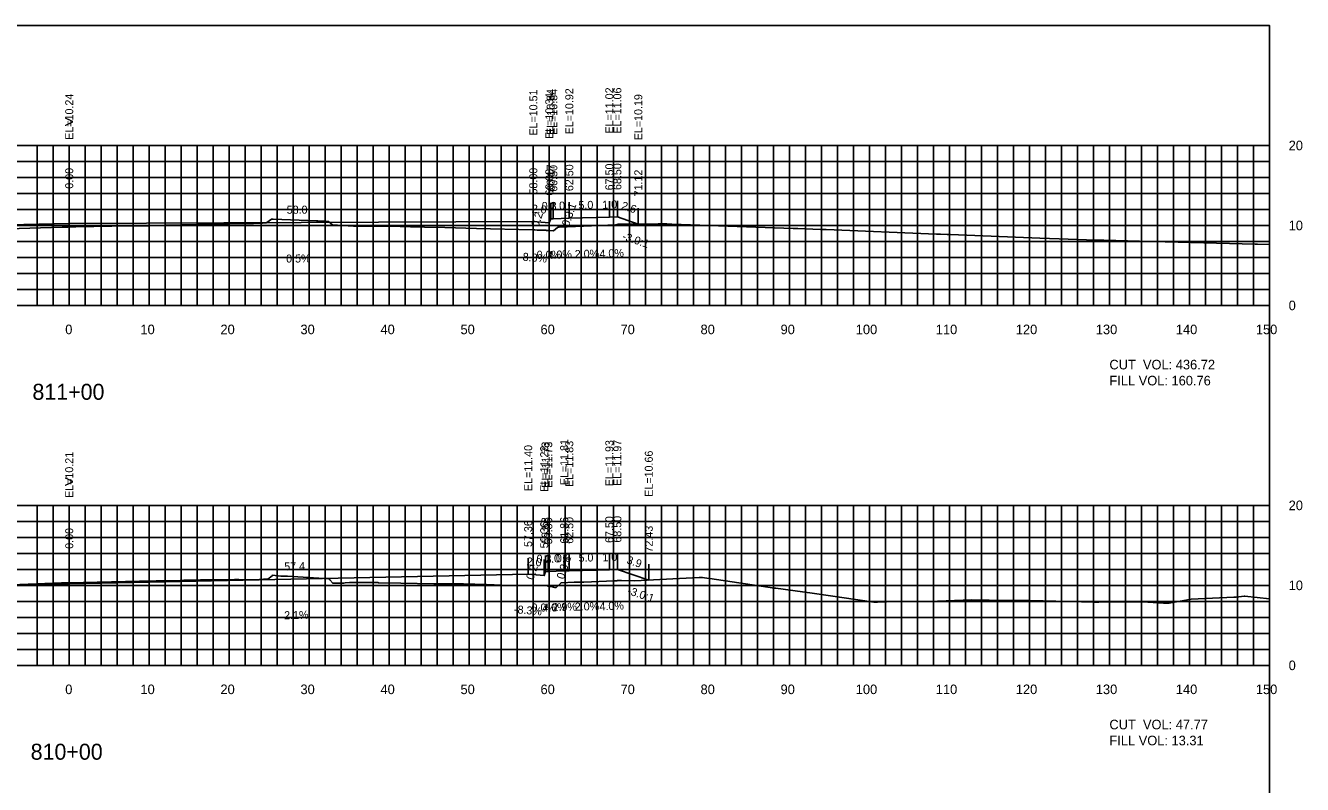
# Model space of a CAD drawing. Extents: x 1797419 to 1809236, y 248759 to 251512.
# Drawn here: x 1804325.5 to 1804485.1, y 250512.4 to 250607.3 of the extents above; entities that cross this region are included whole.
import ezdxf

# ---------------------------------------------------------------- set-up
doc = ezdxf.new("R2010")
doc.units = 0
for name, color, linetype in [('1', 7, 'Continuous'), ('10', 7, 'Continuous'), ('3', 7, 'Continuous'), ('31', 7, 'Continuous'), ('4', 7, 'Continuous'), ('60', 7, 'Continuous'), ('ANNO-TXT', 7, 'Continuous'), ('CL-CNST', 7, 'Continuous'), ('Level 62', 7, 'Continuous'), ('M-ROADS', 7, 'Continuous')]:
    doc.layers.add(name, color=color, linetype=linetype)

msp = doc.modelspace()

# ---------------------------------------------------------------- linework, layer by layer
for p, q in [((1804331, 250582.49), (1804331, 250584.49)), ((1804389, 250582.76), (1804389, 250584.76)), ((1804391, 250582.6), (1804391, 250584.6)), ((1804391.17, 250583.1), (1804391.17, 250585.1)), ((1804391.5, 250583.1), (1804391.5, 250585.1)), ((1804393.5, 250583.18), (1804393.5, 250585.18)), ((1804398.5, 250583.28), (1804398.5, 250585.28)), ((1804399.5, 250583.32), (1804399.5, 250585.32)), ((1804402.12, 250582.44), (1804402.12, 250584.44)), ((1804388.36, 250538.65), (1804388.36, 250540.65)), ((1804390.53, 250538.99), (1804390.53, 250540.99)), ((1804390.86, 250538.99), (1804390.86, 250540.99)), ((1804392.86, 250539.07), (1804392.86, 250541.07)), ((1804393.5, 250539.09), (1804393.5, 250541.09)), ((1804398.5, 250539.19), (1804398.5, 250541.19)), ((1804399.5, 250539.23), (1804399.5, 250541.23)), ((1804331, 250537.47), (1804331, 250539.47)), ((1804390.36, 250538.49), (1804390.36, 250540.49)), ((1804403.43, 250537.92), (1804403.43, 250539.92))]:
    msp.add_line(p, q)
msp.add_lwpolyline([(1804181, 250417.26), (1804481, 250417.26), (1804481, 250607.26), (1804181, 250607.26)], close=True)
at = {"layer": '60'}
for p, q in [((1804481, 250572.26), (1804481, 250592.26)), ((1804481.06, 250592.26), (1804481, 250592.26)), ((1804481.06, 250582.26), (1804481, 250582.26)), ((1804181, 250572.26), (1804481, 250572.26)), ((1804331, 250572.2), (1804331, 250572.26)), ((1804341, 250572.2), (1804341, 250572.26)), ((1804351, 250572.2), (1804351, 250572.26)), ((1804361, 250572.2), (1804361, 250572.26)), ((1804371, 250572.2), (1804371, 250572.26)), ((1804381, 250572.2), (1804381, 250572.26)), ((1804391, 250572.2), (1804391, 250572.26)), ((1804401, 250572.2), (1804401, 250572.26)), ((1804411, 250572.2), (1804411, 250572.26)), ((1804421, 250572.2), (1804421, 250572.26)), ((1804431, 250572.2), (1804431, 250572.26)), ((1804441, 250572.2), (1804441, 250572.26)), ((1804451, 250572.2), (1804451, 250572.26)), ((1804461, 250572.2), (1804461, 250572.26)), ((1804471, 250572.2), (1804471, 250572.26)), ((1804481, 250572.2), (1804481, 250572.26)), ((1804481.06, 250572.26), (1804481, 250572.26)), ((1804481, 250527.26), (1804481, 250547.26)), ((1804481.06, 250547.26), (1804481, 250547.26)), ((1804481.06, 250537.26), (1804481, 250537.26)), ((1804181, 250527.26), (1804481, 250527.26)), ((1804331, 250527.2), (1804331, 250527.26)), ((1804341, 250527.2), (1804341, 250527.26)), ((1804351, 250527.2), (1804351, 250527.26)), ((1804361, 250527.2), (1804361, 250527.26)), ((1804371, 250527.2), (1804371, 250527.26)), ((1804381, 250527.2), (1804381, 250527.26)), ((1804391, 250527.2), (1804391, 250527.26)), ((1804401, 250527.2), (1804401, 250527.26)), ((1804411, 250527.2), (1804411, 250527.26)), ((1804421, 250527.2), (1804421, 250527.26)), ((1804431, 250527.2), (1804431, 250527.26)), ((1804441, 250527.2), (1804441, 250527.26)), ((1804451, 250527.2), (1804451, 250527.26)), ((1804461, 250527.2), (1804461, 250527.26)), ((1804471, 250527.2), (1804471, 250527.26)), ((1804481, 250527.2), (1804481, 250527.26)), ((1804481.06, 250527.26), (1804481, 250527.26))]:
    msp.add_line(p, q, dxfattribs=at)
at = {"layer": 'CL-CNST'}
for points in [[(1804243.44, 250583.96), (1804250.5, 250581.61), (1804258.5, 250581.29), (1804258.83, 250581.29), (1804259, 250580.79), (1804261, 250580.95), (1804331, 250582.49), (1804389, 250582.76), (1804391, 250582.6), (1804391.17, 250583.1), (1804391.5, 250583.1), (1804393.5, 250583.18), (1804398.5, 250583.28), (1804399.5, 250583.32), (1804402.12, 250582.44)], [(1804240.03, 250540.06), (1804250.46, 250536.58), (1804258.46, 250536.26), (1804258.79, 250536.26), (1804258.96, 250535.76), (1804260.96, 250535.93), (1804331, 250537.47), (1804388.36, 250538.65), (1804390.36, 250538.49), (1804390.53, 250538.99), (1804390.86, 250538.99), (1804392.86, 250539.07), (1804393.5, 250539.09), (1804398.5, 250539.19), (1804399.5, 250539.23), (1804403.43, 250537.92)]]:
    msp.add_lwpolyline(points, dxfattribs=at)
at = {"layer": 'Level 62'}
for p, q in [((1804181, 250592.26), (1804481, 250592.26)), ((1804327, 250572.26), (1804327, 250592.26)), ((1804329, 250572.26), (1804329, 250592.26)), ((1804331, 250572.26), (1804331, 250592.26)), ((1804333, 250572.26), (1804333, 250592.26)), ((1804335, 250572.26), (1804335, 250592.26)), ((1804337, 250572.26), (1804337, 250592.26)), ((1804339, 250572.26), (1804339, 250592.26)), ((1804341, 250572.26), (1804341, 250592.26)), ((1804343, 250572.26), (1804343, 250592.26)), ((1804345, 250572.26), (1804345, 250592.26)), ((1804347, 250572.26), (1804347, 250592.26)), ((1804349, 250572.26), (1804349, 250592.26)), ((1804351, 250572.26), (1804351, 250592.26)), ((1804353, 250572.26), (1804353, 250592.26)), ((1804355, 250572.26), (1804355, 250592.26)), ((1804357, 250572.26), (1804357, 250592.26)), ((1804359, 250572.26), (1804359, 250592.26)), ((1804361, 250572.26), (1804361, 250592.26)), ((1804363, 250572.26), (1804363, 250592.26)), ((1804365, 250572.26), (1804365, 250592.26)), ((1804367, 250572.26), (1804367, 250592.26)), ((1804369, 250572.26), (1804369, 250592.26)), ((1804371, 250572.26), (1804371, 250592.26)), ((1804373, 250572.26), (1804373, 250592.26)), ((1804375, 250572.26), (1804375, 250592.26)), ((1804377, 250572.26), (1804377, 250592.26)), ((1804379, 250572.26), (1804379, 250592.26)), ((1804381, 250572.26), (1804381, 250592.26)), ((1804383, 250572.26), (1804383, 250592.26)), ((1804385, 250572.26), (1804385, 250592.26)), ((1804387, 250572.26), (1804387, 250592.26)), ((1804389, 250572.26), (1804389, 250592.26)), ((1804391, 250572.26), (1804391, 250592.26)), ((1804393, 250572.26), (1804393, 250592.26)), ((1804395, 250572.26), (1804395, 250592.26)), ((1804397, 250572.26), (1804397, 250592.26)), ((1804399, 250572.26), (1804399, 250592.26)), ((1804401, 250572.26), (1804401, 250592.26)), ((1804403, 250572.26), (1804403, 250592.26)), ((1804405, 250572.26), (1804405, 250592.26)), ((1804407, 250572.26), (1804407, 250592.26)), ((1804409, 250572.26), (1804409, 250592.26)), ((1804411, 250572.26), (1804411, 250592.26)), ((1804413, 250572.26), (1804413, 250592.26)), ((1804415, 250572.26), (1804415, 250592.26)), ((1804417, 250572.26), (1804417, 250592.26)), ((1804419, 250572.26), (1804419, 250592.26)), ((1804421, 250572.26), (1804421, 250592.26)), ((1804423, 250572.26), (1804423, 250592.26)), ((1804425, 250572.26), (1804425, 250592.26)), ((1804427, 250572.26), (1804427, 250592.26)), ((1804429, 250572.26), (1804429, 250592.26)), ((1804431, 250572.26), (1804431, 250592.26)), ((1804433, 250572.26), (1804433, 250592.26)), ((1804435, 250572.26), (1804435, 250592.26)), ((1804437, 250572.26), (1804437, 250592.26)), ((1804439, 250572.26), (1804439, 250592.26)), ((1804441, 250572.26), (1804441, 250592.26)), ((1804443, 250572.26), (1804443, 250592.26)), ((1804445, 250572.26), (1804445, 250592.26)), ((1804447, 250572.26), (1804447, 250592.26)), ((1804449, 250572.26), (1804449, 250592.26)), ((1804451, 250572.26), (1804451, 250592.26)), ((1804453, 250572.26), (1804453, 250592.26)), ((1804455, 250572.26), (1804455, 250592.26)), ((1804457, 250572.26), (1804457, 250592.26)), ((1804459, 250572.26), (1804459, 250592.26)), ((1804461, 250572.26), (1804461, 250592.26)), ((1804463, 250572.26), (1804463, 250592.26)), ((1804465, 250572.26), (1804465, 250592.26)), ((1804467, 250572.26), (1804467, 250592.26)), ((1804469, 250572.26), (1804469, 250592.26)), ((1804471, 250572.26), (1804471, 250592.26)), ((1804473, 250572.26), (1804473, 250592.26)), ((1804475, 250572.26), (1804475, 250592.26)), ((1804477, 250572.26), (1804477, 250592.26)), ((1804479, 250572.26), (1804479, 250592.26)), ((1804481, 250572.26), (1804481, 250592.26)), ((1804181, 250590.26), (1804481, 250590.26)), ((1804181, 250588.26), (1804481, 250588.26)), ((1804181, 250586.26), (1804481, 250586.26)), ((1804181, 250584.26), (1804481, 250584.26)), ((1804181, 250582.26), (1804481, 250582.26)), ((1804181, 250580.26), (1804481, 250580.26)), ((1804181, 250578.26), (1804481, 250578.26)), ((1804181, 250576.26), (1804481, 250576.26)), ((1804181, 250574.26), (1804481, 250574.26)), ((1804181, 250572.26), (1804481, 250572.26)), ((1804181, 250547.26), (1804481, 250547.26)), ((1804327, 250527.26), (1804327, 250547.26)), ((1804329, 250527.26), (1804329, 250547.26)), ((1804331, 250527.26), (1804331, 250547.26)), ((1804333, 250527.26), (1804333, 250547.26)), ((1804335, 250527.26), (1804335, 250547.26)), ((1804337, 250527.26), (1804337, 250547.26)), ((1804339, 250527.26), (1804339, 250547.26)), ((1804341, 250527.26), (1804341, 250547.26)), ((1804343, 250527.26), (1804343, 250547.26)), ((1804345, 250527.26), (1804345, 250547.26)), ((1804347, 250527.26), (1804347, 250547.26)), ((1804349, 250527.26), (1804349, 250547.26)), ((1804351, 250527.26), (1804351, 250547.26)), ((1804353, 250527.26), (1804353, 250547.26)), ((1804355, 250527.26), (1804355, 250547.26)), ((1804357, 250527.26), (1804357, 250547.26)), ((1804359, 250527.26), (1804359, 250547.26)), ((1804361, 250527.26), (1804361, 250547.26)), ((1804363, 250527.26), (1804363, 250547.26)), ((1804365, 250527.26), (1804365, 250547.26)), ((1804367, 250527.26), (1804367, 250547.26)), ((1804369, 250527.26), (1804369, 250547.26)), ((1804371, 250527.26), (1804371, 250547.26)), ((1804373, 250527.26), (1804373, 250547.26)), ((1804375, 250527.26), (1804375, 250547.26)), ((1804377, 250527.26), (1804377, 250547.26)), ((1804379, 250527.26), (1804379, 250547.26)), ((1804381, 250527.26), (1804381, 250547.26)), ((1804383, 250527.26), (1804383, 250547.26)), ((1804385, 250527.26), (1804385, 250547.26)), ((1804387, 250527.26), (1804387, 250547.26)), ((1804389, 250527.26), (1804389, 250547.26)), ((1804391, 250527.26), (1804391, 250547.26)), ((1804393, 250527.26), (1804393, 250547.26)), ((1804395, 250527.26), (1804395, 250547.26)), ((1804397, 250527.26), (1804397, 250547.26)), ((1804399, 250527.26), (1804399, 250547.26)), ((1804401, 250527.26), (1804401, 250547.26)), ((1804403, 250527.26), (1804403, 250547.26)), ((1804405, 250527.26), (1804405, 250547.26)), ((1804407, 250527.26), (1804407, 250547.26)), ((1804409, 250527.26), (1804409, 250547.26)), ((1804411, 250527.26), (1804411, 250547.26)), ((1804413, 250527.26), (1804413, 250547.26)), ((1804415, 250527.26), (1804415, 250547.26)), ((1804417, 250527.26), (1804417, 250547.26)), ((1804419, 250527.26), (1804419, 250547.26)), ((1804421, 250527.26), (1804421, 250547.26)), ((1804423, 250527.26), (1804423, 250547.26)), ((1804425, 250527.26), (1804425, 250547.26)), ((1804427, 250527.26), (1804427, 250547.26)), ((1804429, 250527.26), (1804429, 250547.26)), ((1804431, 250527.26), (1804431, 250547.26)), ((1804433, 250527.26), (1804433, 250547.26)), ((1804435, 250527.26), (1804435, 250547.26)), ((1804437, 250527.26), (1804437, 250547.26)), ((1804439, 250527.26), (1804439, 250547.26)), ((1804441, 250527.26), (1804441, 250547.26)), ((1804443, 250527.26), (1804443, 250547.26)), ((1804445, 250527.26), (1804445, 250547.26)), ((1804447, 250527.26), (1804447, 250547.26)), ((1804449, 250527.26), (1804449, 250547.26)), ((1804451, 250527.26), (1804451, 250547.26)), ((1804453, 250527.26), (1804453, 250547.26)), ((1804455, 250527.26), (1804455, 250547.26)), ((1804457, 250527.26), (1804457, 250547.26)), ((1804459, 250527.26), (1804459, 250547.26)), ((1804461, 250527.26), (1804461, 250547.26)), ((1804463, 250527.26), (1804463, 250547.26)), ((1804465, 250527.26), (1804465, 250547.26)), ((1804467, 250527.26), (1804467, 250547.26)), ((1804469, 250527.26), (1804469, 250547.26)), ((1804471, 250527.26), (1804471, 250547.26)), ((1804473, 250527.26), (1804473, 250547.26)), ((1804475, 250527.26), (1804475, 250547.26)), ((1804477, 250527.26), (1804477, 250547.26)), ((1804479, 250527.26), (1804479, 250547.26)), ((1804481, 250527.26), (1804481, 250547.26)), ((1804181, 250545.26), (1804481, 250545.26)), ((1804181, 250543.26), (1804481, 250543.26)), ((1804181, 250541.26), (1804481, 250541.26)), ((1804181, 250539.26), (1804481, 250539.26)), ((1804181, 250537.26), (1804481, 250537.26)), ((1804181, 250535.26), (1804481, 250535.26)), ((1804181, 250533.26), (1804481, 250533.26)), ((1804181, 250531.26), (1804481, 250531.26)), ((1804181, 250529.26), (1804481, 250529.26)), ((1804181, 250527.26), (1804481, 250527.26))]:
    msp.add_line(p, q, dxfattribs=at)
at = {"layer": 'M-ROADS'}
for points in [[(1804317.95, 250581.65), (1804330.12, 250582.03), (1804330.81, 250582.05), (1804331.84, 250582.08), (1804338.59, 250582.2), (1804340.68, 250582.23), (1804340.86, 250582.23), (1804342.24, 250582.25), (1804343.08, 250582.28), (1804352.95, 250582.5), (1804353.51, 250582.51), (1804353.6, 250582.51), (1804354.03, 250582.52), (1804354.31, 250582.53), (1804354.5, 250582.54), (1804354.64, 250582.55), (1804354.74, 250582.55), (1804354.83, 250582.55), (1804354.89, 250582.55), (1804354.95, 250582.56), (1804355, 250582.56), (1804355.04, 250582.56), (1804355.07, 250582.56), (1804355.1, 250582.56), (1804355.13, 250582.56), (1804355.15, 250582.56), (1804355.17, 250582.56), (1804355.61, 250582.57), (1804355.7, 250582.64), (1804356.28, 250583.06), (1804356.28, 250583.06), (1804356.4, 250583.05), (1804356.48, 250583.05), (1804361.92, 250582.82), (1804362.02, 250582.82), (1804362.06, 250582.82), (1804362.92, 250582.79), (1804363.36, 250582.77), (1804363.41, 250582.74), (1804363.95, 250582.3), (1804364.22, 250582.29), (1804364.24, 250582.29), (1804364.26, 250582.29), (1804364.28, 250582.29), (1804364.3, 250582.28), (1804364.32, 250582.28), (1804364.35, 250582.28), (1804364.38, 250582.28), (1804364.41, 250582.28), (1804364.45, 250582.28), (1804364.5, 250582.28), (1804364.55, 250582.27), (1804364.61, 250582.27), (1804364.68, 250582.27), (1804364.77, 250582.27), (1804364.88, 250582.26), (1804365.02, 250582.25), (1804365.21, 250582.25), (1804365.46, 250582.24), (1804365.85, 250582.22), (1804366.47, 250582.2), (1804366.58, 250582.19), (1804369.25, 250582.16), (1804372.34, 250582.12), (1804373.56, 250582.11), (1804373.6, 250582.11), (1804373.62, 250582.11), (1804373.68, 250582.1), (1804373.7, 250582.1), (1804373.73, 250582.1), (1804374.74, 250582.08), (1804375.42, 250582.06), (1804377.96, 250581.99), (1804381.91, 250581.89), (1804388.95, 250581.72), (1804389.2, 250581.71), (1804389.48, 250581.69), (1804389.69, 250581.69), (1804390.01, 250581.68), (1804390.23, 250581.67), (1804390.4, 250581.66), (1804390.53, 250581.65), (1804390.58, 250581.65), (1804390.63, 250581.64), (1804390.71, 250581.64), (1804390.78, 250581.63), (1804390.84, 250581.63), (1804390.89, 250581.63), (1804390.91, 250581.63), (1804391.53, 250581.59), (1804392.02, 250582), (1804392.09, 250582.05), (1804392.11, 250582.05), (1804392.16, 250582.05), (1804392.21, 250582.05), (1804398.33, 250582.29), (1804398.39, 250582.29), (1804399.27, 250582.34), (1804399.59, 250582.42), (1804399.71, 250582.42), (1804404.59, 250582.47), (1804405.05, 250582.47), (1804405.07, 250582.47), (1804405.67, 250582.45), (1804405.7, 250582.45), (1804406.31, 250582.44), (1804421.47, 250581.87), (1804421.97, 250581.86), (1804422.05, 250581.86), (1804424.9, 250581.75), (1804425.01, 250581.75), (1804425.61, 250581.74), (1804439.37, 250581.16), (1804439.84, 250581.15), (1804439.89, 250581.15), (1804440.74, 250581.12), (1804441.15, 250581.13), (1804452.3, 250580.68), (1804454.72, 250580.6), (1804459.25, 250580.43), (1804459.65, 250580.41), (1804459.68, 250580.41), (1804460.29, 250580.4), (1804464.74, 250580.29), (1804479.2, 250579.92), (1804479.52, 250579.92), (1804481, 250579.88)], [(1804318.51, 250537.13), (1804330.05, 250537.56), (1804330.98, 250537.58), (1804339.8, 250537.77), (1804341.85, 250537.81), (1804344.86, 250537.88), (1804345.33, 250537.89), (1804346.75, 250537.93), (1804347.39, 250537.94), (1804351.66, 250538), (1804352.18, 250537.99), (1804353.65, 250537.96), (1804353.77, 250537.96), (1804354.17, 250537.95), (1804354.75, 250537.98), (1804355.06, 250538), (1804355.23, 250538.01), (1804355.33, 250538.02), (1804355.4, 250538.02), (1804355.77, 250538.03), (1804355.77, 250538.04), (1804355.78, 250538.03), (1804355.78, 250538.03), (1804355.8, 250538.03), (1804355.83, 250538.03), (1804356.36, 250538.44), (1804356.4, 250538.52), (1804357.45, 250538.43), (1804358.26, 250538.41), (1804363.48, 250538.08), (1804363.5, 250538.08), (1804363.57, 250537.94), (1804363.94, 250537.53), (1804363.97, 250537.53), (1804364.02, 250537.53), (1804364.04, 250537.53), (1804364.43, 250537.53), (1804364.52, 250537.53), (1804364.81, 250537.53), (1804365.33, 250537.54), (1804365.5, 250537.56), (1804366.03, 250537.6), (1804366.77, 250537.6), (1804367.79, 250537.6), (1804368.52, 250537.6), (1804369.58, 250537.6), (1804369.65, 250537.59), (1804372.43, 250537.53), (1804376.57, 250537.43), (1804376.66, 250537.44), (1804377.44, 250537.46), (1804378.43, 250537.44), (1804379.21, 250537.43), (1804380.21, 250537.44), (1804380.28, 250537.46), (1804383.16, 250537.36), (1804386.99, 250537.22), (1804387.08, 250537.23), (1804387.89, 250537.23), (1804388.85, 250537.23), (1804389.66, 250537.23), (1804390.63, 250537.23), (1804390.99, 250537.12), (1804391.15, 250537.11), (1804391.21, 250537.13), (1804391.69, 250537.01), (1804391.72, 250537.01), (1804391.84, 250537.01), (1804391.87, 250537.01), (1804392.36, 250537.44), (1804392.47, 250537.58), (1804394.09, 250537.64), (1804394.17, 250537.64), (1804395.3, 250537.67), (1804399.09, 250537.82), (1804399.42, 250537.83), (1804399.5, 250537.85), (1804400.02, 250537.87), (1804401.69, 250537.83), (1804404.81, 250537.99), (1804409.74, 250538.25), (1804409.8, 250538.25), (1804410.11, 250538.25), (1804410.7, 250538.15), (1804411.08, 250538.12), (1804419.13, 250536.91), (1804419.31, 250536.91), (1804423.83, 250536.29), (1804431.55, 250535.14), (1804431.93, 250535.14), (1804432, 250535.14), (1804433.14, 250535.19), (1804437.33, 250535.23), (1804438.04, 250535.24), (1804438.43, 250535.25), (1804443.79, 250535.44), (1804448.19, 250535.35), (1804450.53, 250535.38), (1804450.76, 250535.38), (1804451.11, 250535.37), (1804459.14, 250535.16), (1804459.44, 250535.16), (1804459.67, 250535.16), (1804465.15, 250535.2), (1804467.77, 250535.03), (1804468.14, 250535.03), (1804468.46, 250535.03), (1804471.22, 250535.54), (1804476.53, 250535.78), (1804476.83, 250535.78), (1804477.82, 250535.9), (1804477.93, 250535.91), (1804481, 250535.58)]]:
    msp.add_lwpolyline(points, dxfattribs=at)

# ---------------------------------------------------------------- texts
for s, rotation, p in [('0.3:1', 71.5647, (1804393.46, 250582.05)), ('-3.0:1', 341.5651, (1804400.02, 250580.51)), ('0.3:1', 71.5647, (1804392.82, 250537.95)), ('-3.0:1', 341.5651, (1804400.67, 250536.2))]:
    msp.add_text(s, height=1, rotation=rotation).set_placement(p)
at = {"layer": '1'}
for s, p in [('811+00', (1804326.4, 250560.46)), ('810+00', (1804326.18, 250515.46))]:
    msp.add_text(s, height=2, dxfattribs=at).set_placement(p)
at = {"layer": '10'}
for s, p in [('0', (1804330.5, 250568.66)), ('10', (1804339.9, 250568.66)), ('20', (1804349.9, 250568.66)), ('30', (1804359.9, 250568.66)), ('40', (1804369.9, 250568.66)), ('50', (1804379.9, 250568.66)), ('60', (1804389.9, 250568.66)), ('70', (1804399.9, 250568.66)), ('80', (1804409.9, 250568.66)), ('90', (1804419.9, 250568.66)), ('100', (1804429.3, 250568.66)), ('110', (1804439.3, 250568.66)), ('120', (1804449.3, 250568.66)), ('130', (1804459.3, 250568.66)), ('140', (1804469.3, 250568.66)), ('150', (1804479.3, 250568.66)), ('0', (1804330.5, 250523.66)), ('10', (1804339.9, 250523.66)), ('20', (1804349.9, 250523.66)), ('30', (1804359.9, 250523.66)), ('40', (1804369.9, 250523.66)), ('50', (1804379.9, 250523.66)), ('60', (1804389.9, 250523.66)), ('70', (1804399.9, 250523.66)), ('80', (1804409.9, 250523.66)), ('90', (1804419.9, 250523.66)), ('100', (1804429.3, 250523.66)), ('110', (1804439.3, 250523.66)), ('120', (1804449.3, 250523.66)), ('130', (1804459.3, 250523.66)), ('140', (1804469.3, 250523.66)), ('150', (1804479.3, 250523.66))]:
    msp.add_text(s, height=1.2, dxfattribs=at).set_placement(p)
at = {"layer": '3'}
for s, p in [('EL=10.24', (1804331.5, 250592.97)), ('EL=10.51', (1804389.5, 250593.49)), ('EL=10.34', (1804391.5, 250593.07)), ('EL=10.84', (1804391.67, 250593.57)), ('EL=10.84', (1804392, 250593.57)), ('EL=10.92', (1804394, 250593.65)), ('EL=11.02', (1804399, 250593.75)), ('EL=11.06', (1804400, 250593.74)), ('EL=10.19', (1804402.62, 250592.91)), ('0.00', (1804331.5, 250586.85)), ('58.00', (1804389.5, 250586.13)), ('60.00', (1804391.5, 250585.97)), ('60.17', (1804391.67, 250586.54)), ('60.50', (1804392, 250586.47)), ('62.50', (1804394, 250586.55)), ('67.50', (1804399, 250586.65)), ('68.50', (1804400, 250586.69)), ('71.12', (1804402.62, 250585.89)), ('EL=11.73', (1804391.03, 250549.46)), ('EL=11.73', (1804391.36, 250549.46)), ('EL=11.81', (1804393.36, 250549.79)), ('EL=11.83', (1804394, 250549.56)), ('EL=11.93', (1804399, 250549.66)), ('EL=11.97', (1804400, 250549.7)), ('EL=10.21', (1804331.5, 250548.19)), ('EL=11.40', (1804388.86, 250549.05)), ('EL=11.23', (1804390.86, 250548.96)), ('EL=10.66', (1804403.93, 250548.34)), ('59.53', (1804391.03, 250542.44)), ('59.86', (1804391.36, 250542.39)), ('61.86', (1804393.36, 250542.47)), ('62.50', (1804394, 250542.46)), ('67.50', (1804399, 250542.56)), ('68.50', (1804400, 250542.6)), ('0.00', (1804331.5, 250541.83)), ('57.36', (1804388.86, 250542.06)), ('59.36', (1804390.86, 250541.89)), ('72.43', (1804403.93, 250541.37))]:
    msp.add_text(s, height=1, rotation=90, dxfattribs=at).set_placement(p)
at = {"layer": '31'}
for s, p in [('20', (1804483.4, 250591.66)), ('10', (1804483.4, 250581.66)), ('0', (1804483.4, 250571.66)), ('20', (1804483.4, 250546.66)), ('10', (1804483.4, 250536.66)), ('0', (1804483.4, 250526.66))]:
    msp.add_text(s, height=1.2, dxfattribs=at).set_placement(p)
at = {"layer": '4'}
for s, rotation, p in [('5.0', 1.1458, (1804394.65, 250584.3)), ('1.0', 2.2906, (1804397.63, 250584.34)), ('58.0', 0.2664, (1804358.18, 250583.72)), ('0.2', 71.5647, (1804389.64, 250581.98)), ('2.0', 355.2364, (1804388.77, 250583.88)), ('2.0', 2.2906, (1804391.13, 250584.18)), ('2.6', 341.5651, (1804399.92, 250584.34)), ('4.0%', 2.2906, (1804390.79, 250578.06)), ('2.0%', 1.1458, (1804394.19, 250578.19)), ('4.0%', 2.2906, (1804397.29, 250578.22)), ('0.5%', 0.2664, (1804358.11, 250577.62)), ('-8.3%', 355.2364, (1804387.19, 250577.9)), ('2.0', 355.2364, (1804388.14, 250539.78)), ('2.0', 2.2906, (1804390.49, 250540.07)), ('0.6', 1.6352, (1804391.84, 250540.14)), ('5.0', 1.1458, (1804394.66, 250540.21)), ('1.0', 2.2906, (1804397.64, 250540.25)), ('3.9', 341.5651, (1804400.59, 250540.02)), ('57.4', 1.1844, (1804357.88, 250539.12)), ('0.2', 71.5647, (1804389, 250537.87)), ('-8.3%', 355.2364, (1804386.55, 250533.79)), ('4.0%', 2.2906, (1804390.15, 250533.95)), ('2.9%', 1.6352, (1804391.41, 250534.02)), ('2.0%', 1.1458, (1804394.19, 250534.1)), ('4.0%', 2.2906, (1804397.29, 250534.13)), ('2.1%', 1.1844, (1804357.87, 250533.02))]:
    msp.add_text(s, height=1, rotation=rotation, dxfattribs=at).set_placement(p)
for s, p in [('0.3', (1804390.05, 250584.2)), ('0.0%', (1804389.42, 250578.1)), ('0.3', (1804389.41, 250540.09)), ('0.0%', (1804388.78, 250533.99))]:
    msp.add_text(s, height=1, dxfattribs=at).set_placement(p)
at = {"layer": '60'}
for p in [(1804330.39, 250594.51), (1804330.39, 250549.51)]:
    msp.add_text('>', height=1.5, dxfattribs=at).set_placement(p)
at = {"layer": 'ANNO-TXT'}
for s, p in [('CUT  VOL: 436.72', (1804461, 250564.26)), ('FILL VOL: 160.76', (1804461, 250562.26)), ('CUT  VOL: 47.77', (1804461, 250519.26)), ('FILL VOL: 13.31', (1804461, 250517.26))]:
    msp.add_text(s, height=1.2, dxfattribs=at).set_placement(p)

doc.saveas('drawing.dxf')
